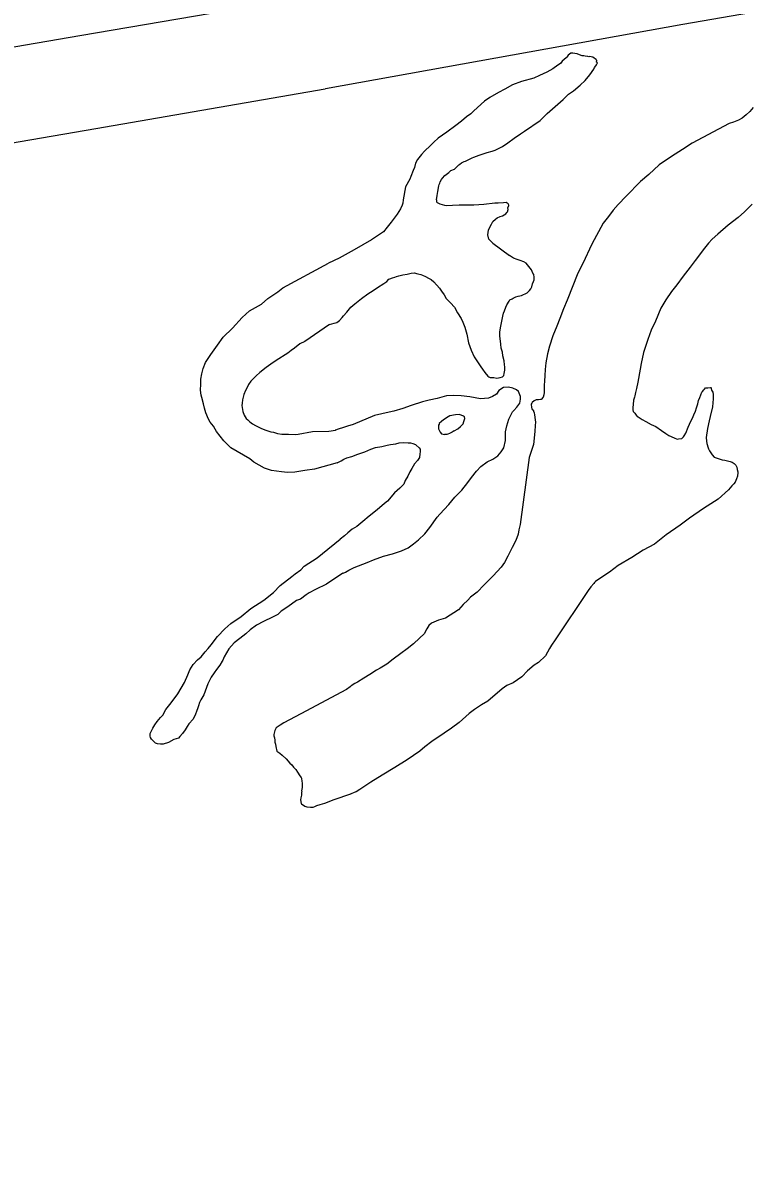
# Model space of a CAD drawing. Extents: x -939622 to -934222, y 1383701 to 1385301.
# Drawn here: x -935727.06 to -935720.09, y 1384447.85 to 1384458.68 of the extents above; entities that cross this region are included whole.
import ezdxf

# ---------------------------------------------------------------- set-up
doc = ezdxf.new("R2010")
doc.units = 0
doc.layers.add('Level 15', color=7, linetype='Continuous')
doc.layers.add('Level 9', color=7, linetype='Continuous')

msp = doc.modelspace()

# ---------------------------------------------------------------- linework, layer by layer
at = {"layer": 'Level 15'}
for points in [[(-935702.462, 1384464.26), (-935705.037, 1384463.764), (-935706.124, 1384463.641), (-935710.589, 1384463.511), (-935711.188, 1384463.448), (-935711.897, 1384463.198), (-935713.079, 1384462.459), (-935715.52, 1384460.535), (-935716.771, 1384459.662), (-935718.299, 1384459.087), (-935720.741, 1384458.664), (-935724.16, 1384458.048)], [(-935761.976, 1384448.496), (-935760.877, 1384449.556), (-935757.689, 1384452.583), (-935757.449, 1384452.778), (-935756.932, 1384453.089), (-935756.638, 1384453.248), (-935756.324, 1384453.368), (-935755.514, 1384453.574), (-935755.119, 1384453.648), (-935754.361, 1384453.787), (-935754.293, 1384453.79), (-935750.147, 1384454.523), (-935748.742, 1384454.767), (-935742.463, 1384455.824), (-935737.786, 1384456.618), (-935733.845, 1384457.298), (-935726.509, 1384458.557), (-935724.316, 1384458.934)], [(-935761.351, 1384447.848), (-935760.254, 1384448.905), (-935757.094, 1384451.906), (-935756.931, 1384452.039), (-935756.487, 1384452.307), (-935756.262, 1384452.428), (-935756.051, 1384452.509), (-935755.321, 1384452.695), (-935754.955, 1384452.763), (-935754.256, 1384452.891), (-935754.192, 1384452.894), (-935749.992, 1384453.637), (-935748.59, 1384453.88), (-935742.313, 1384454.937), (-935737.635, 1384455.73), (-935733.693, 1384456.411), (-935726.356, 1384457.67), (-935724.164, 1384458.047)]]:
    msp.add_lwpolyline(points, dxfattribs=at)
at = {"layer": 'Level 9'}
for points in [[(-935721.642, 1384458.355), (-935721.651, 1384458.358), (-935721.675, 1384458.36), (-935721.687, 1384458.363), (-935721.703, 1384458.365), (-935721.73, 1384458.374), (-935721.751, 1384458.382), (-935721.775, 1384458.387), (-935721.793, 1384458.39), (-935721.814, 1384458.389), (-935721.838, 1384458.37), (-935721.852, 1384458.352), (-935721.858, 1384458.345), (-935721.896, 1384458.314), (-935721.913, 1384458.292), (-935721.936, 1384458.274), (-935721.986, 1384458.239), (-935722.042, 1384458.207), (-935722.113, 1384458.175), (-935722.166, 1384458.149), (-935722.285, 1384458.118), (-935722.371, 1384458.088), (-935722.444, 1384458.046), (-935722.506, 1384458.014), (-935722.588, 1384457.966), (-935722.638, 1384457.929), (-935722.74, 1384457.838), (-935722.769, 1384457.81), (-935722.81, 1384457.779), (-935722.859, 1384457.738), (-935722.912, 1384457.697), (-935723, 1384457.634), (-935723.082, 1384457.577), (-935723.125, 1384457.537), (-935723.154, 1384457.506), (-935723.212, 1384457.452), (-935723.241, 1384457.421), (-935723.279, 1384457.372), (-935723.298, 1384457.338), (-935723.309, 1384457.296), (-935723.32, 1384457.268), (-935723.345, 1384457.21), (-935723.353, 1384457.183), (-935723.393, 1384457.11), (-935723.416, 1384456.988), (-935723.42, 1384456.955), (-935723.426, 1384456.937), (-935723.443, 1384456.9), (-935723.474, 1384456.851), (-935723.531, 1384456.774), (-935723.569, 1384456.725), (-935723.606, 1384456.681), (-935723.72, 1384456.605), (-935723.885, 1384456.51), (-935724.029, 1384456.43), (-935724.13, 1384456.381)], [(-935722.56, 1384456.571), (-935722.597, 1384456.612), (-935722.607, 1384456.651), (-935722.6, 1384456.696), (-935722.592, 1384456.72), (-935722.572, 1384456.754), (-935722.558, 1384456.779), (-935722.534, 1384456.803), (-935722.517, 1384456.816), (-935722.49, 1384456.826), (-935722.467, 1384456.833), (-935722.434, 1384456.852), (-935722.426, 1384456.864), (-935722.42, 1384456.873), (-935722.412, 1384456.895), (-935722.415, 1384456.91), (-935722.407, 1384456.931), (-935722.407, 1384456.937), (-935722.413, 1384456.949), (-935722.432, 1384456.96), (-935722.456, 1384456.959), (-935722.507, 1384456.955), (-935722.539, 1384456.954), (-935722.644, 1384456.941), (-935722.74, 1384456.935), (-935722.8, 1384456.936), (-935722.88, 1384456.937), (-935722.946, 1384456.934), (-935723.003, 1384456.93), (-935723.018, 1384456.932), (-935723.042, 1384456.94), (-935723.064, 1384456.946), (-935723.088, 1384456.957), (-935723.091, 1384456.957), (-935723.094, 1384456.963), (-935723.095, 1384456.975), (-935723.095, 1384456.981), (-935723.098, 1384456.99), (-935723.096, 1384457.005), (-935723.09, 1384457.029), (-935723.086, 1384457.065), (-935723.075, 1384457.12), (-935723.073, 1384457.132), (-935723.067, 1384457.147), (-935723.062, 1384457.159), (-935723.05, 1384457.181), (-935723.039, 1384457.193), (-935723.019, 1384457.218), (-935722.981, 1384457.249), (-935722.96, 1384457.268), (-935722.925, 1384457.281), (-935722.905, 1384457.303), (-935722.884, 1384457.322), (-935722.876, 1384457.328), (-935722.858, 1384457.341), (-935722.834, 1384457.353), (-935722.82, 1384457.357), (-935722.79, 1384457.373), (-935722.758, 1384457.389), (-935722.74, 1384457.396), (-935722.69, 1384457.415), (-935722.642, 1384457.429), (-935722.613, 1384457.439), (-935722.565, 1384457.453), (-935722.538, 1384457.462), (-935722.518, 1384457.472), (-935722.485, 1384457.488), (-935722.465, 1384457.498), (-935722.415, 1384457.533), (-935722.356, 1384457.577), (-935722.295, 1384457.618), (-935722.257, 1384457.643), (-935722.107, 1384457.747), (-935722.038, 1384457.813), (-935721.886, 1384457.947), (-935721.834, 1384457.997), (-935721.787, 1384458.029), (-935721.723, 1384458.082), (-935721.677, 1384458.129), (-935721.63, 1384458.181), (-935721.593, 1384458.237), (-935721.585, 1384458.252), (-935721.573, 1384458.267), (-935721.568, 1384458.277), (-935721.559, 1384458.298), (-935721.566, 1384458.304), (-935721.563, 1384458.319), (-935721.563, 1384458.322), (-935721.566, 1384458.322), (-935721.569, 1384458.325), (-935721.569, 1384458.328), (-935721.588, 1384458.342), (-935721.603, 1384458.351), (-935721.618, 1384458.353), (-935721.63, 1384458.356), (-935721.642, 1384458.355)], [(-935720.068, 1384457.871), (-935720.1, 1384457.831), (-935720.134, 1384457.8), (-935720.175, 1384457.768), (-935720.208, 1384457.749), (-935720.258, 1384457.729), (-935720.299, 1384457.716), (-935720.653, 1384457.53), (-935720.744, 1384457.467), (-935720.849, 1384457.4), (-935720.967, 1384457.321), (-935721.065, 1384457.23), (-935721.147, 1384457.162), (-935721.283, 1384457.022), (-935721.361, 1384456.941), (-935721.408, 1384456.888), (-935721.453, 1384456.827), (-935721.502, 1384456.762), (-935721.612, 1384456.563), (-935721.699, 1384456.379), (-935721.747, 1384456.284), (-935721.849, 1384456.028), (-935721.882, 1384455.943), (-935721.918, 1384455.851), (-935721.946, 1384455.778), (-935721.985, 1384455.687), (-935722.017, 1384455.586), (-935722.036, 1384455.513), (-935722.051, 1384455.429), (-935722.058, 1384455.365), (-935722.062, 1384455.305), (-935722.066, 1384455.251), (-935722.068, 1384455.214), (-935722.067, 1384455.172), (-935722.069, 1384455.145), (-935722.071, 1384455.121), (-935722.076, 1384455.1), (-935722.096, 1384455.078), (-935722.102, 1384455.078), (-935722.123, 1384455.074), (-935722.144, 1384455.074), (-935722.165, 1384455.064), (-935722.182, 1384455.048), (-935722.185, 1384455.042), (-935722.191, 1384455.033), (-935722.19, 1384455), (-935722.186, 1384454.988), (-935722.189, 1384454.988), (-935722.186, 1384454.988), (-935722.171, 1384454.97), (-935722.17, 1384454.964), (-935722.164, 1384454.949), (-935722.16, 1384454.929), (-935722.153, 1384454.881), (-935722.152, 1384454.86), (-935722.154, 1384454.829), (-935722.158, 1384454.772), (-935722.169, 1384454.648), (-935722.21, 1384454.521), (-935722.299, 1384453.88), (-935722.309, 1384453.831), (-935722.317, 1384453.789), (-935722.328, 1384453.755), (-935722.342, 1384453.722), (-935722.373, 1384453.661), (-935722.415, 1384453.578), (-935722.446, 1384453.517), (-935722.48, 1384453.473), (-935722.555, 1384453.39), (-935722.599, 1384453.346), (-935722.642, 1384453.303), (-935722.709, 1384453.234), (-935722.773, 1384453.187), (-935722.799, 1384453.159), (-935722.843, 1384453.116), (-935722.889, 1384453.066), (-935723.012, 1384452.984), (-935723.078, 1384452.966), (-935723.146, 1384452.937), (-935723.172, 1384452.915), (-935723.189, 1384452.885), (-935723.217, 1384452.836), (-935723.261, 1384452.795), (-935723.319, 1384452.739), (-935723.377, 1384452.692)], [(-935720.079, 1384456.944), (-935720.151, 1384456.872), (-935720.213, 1384456.819), (-935720.309, 1384456.743), (-935720.408, 1384456.659), (-935720.46, 1384456.609), (-935720.495, 1384456.572), (-935720.535, 1384456.525), (-935720.624, 1384456.408), (-935720.67, 1384456.343), (-935720.739, 1384456.257), (-935720.799, 1384456.174), (-935720.851, 1384456.109), (-935720.905, 1384456.029), (-935720.951, 1384455.952), (-935721.004, 1384455.827), (-935721.043, 1384455.741), (-935721.076, 1384455.65), (-935721.119, 1384455.525), (-935721.14, 1384455.422), (-935721.15, 1384455.368), (-935721.173, 1384455.244), (-935721.183, 1384455.183), (-935721.194, 1384455.144), (-935721.202, 1384455.113), (-935721.204, 1384455.098), (-935721.212, 1384455.071), (-935721.212, 1384455.065), (-935721.217, 1384455.035), (-935721.217, 1384455.025), (-935721.219, 1384455.004), (-935721.219, 1384454.998), (-935721.221, 1384454.977), (-935721.215, 1384454.962), (-935721.202, 1384454.945), (-935721.189, 1384454.927), (-935721.177, 1384454.915), (-935721.168, 1384454.91), (-935721.131, 1384454.887), (-935721.094, 1384454.867), (-935721.043, 1384454.839), (-935721, 1384454.819), (-935720.945, 1384454.779), (-935720.905, 1384454.753), (-935720.874, 1384454.733), (-935720.823, 1384454.71), (-935720.795, 1384454.699), (-935720.783, 1384454.7), (-935720.75, 1384454.704), (-935720.736, 1384454.719), (-935720.73, 1384454.728), (-935720.713, 1384454.756), (-935720.691, 1384454.811), (-935720.666, 1384454.869), (-935720.649, 1384454.897), (-935720.635, 1384454.93), (-935720.621, 1384454.964), (-935720.61, 1384454.997), (-935720.597, 1384455.034), (-935720.592, 1384455.067), (-935720.578, 1384455.097), (-935720.57, 1384455.122), (-935720.558, 1384455.146), (-935720.553, 1384455.152), (-935720.541, 1384455.168), (-935720.535, 1384455.177), (-935720.524, 1384455.187), (-935720.521, 1384455.187), (-935720.509, 1384455.187), (-935720.503, 1384455.19), (-935720.476, 1384455.191), (-935720.473, 1384455.191), (-935720.47, 1384455.188), (-935720.47, 1384455.185), (-935720.47, 1384455.182), (-935720.466, 1384455.167), (-935720.454, 1384455.147), (-935720.45, 1384455.126), (-935720.452, 1384455.108), (-935720.451, 1384455.084), (-935720.458, 1384455.008), (-935720.479, 1384454.914), (-935720.489, 1384454.872), (-935720.505, 1384454.799), (-935720.517, 1384454.714), (-935720.516, 1384454.678), (-935720.512, 1384454.657), (-935720.509, 1384454.645), (-935720.502, 1384454.624), (-935720.495, 1384454.604), (-935720.486, 1384454.586), (-935720.461, 1384454.548), (-935720.442, 1384454.527), (-935720.412, 1384454.516), (-935720.375, 1384454.502), (-935720.366, 1384454.499)], [(-935722.56, 1384456.571), (-935722.4, 1384456.453)], [(-935724.122, 1384455.795), (-935724.077, 1384455.808), (-935724.051, 1384455.815), (-935724.027, 1384455.834), (-935724.001, 1384455.862), (-935723.987, 1384455.877), (-935723.955, 1384455.911), (-935723.918, 1384455.961), (-935723.88, 1384455.992), (-935723.816, 1384456.042), (-935723.754, 1384456.087), (-935723.704, 1384456.118), (-935723.663, 1384456.147), (-935723.602, 1384456.185), (-935723.572, 1384456.204), (-935723.555, 1384456.228), (-935723.543, 1384456.232), (-935723.52, 1384456.242), (-935723.496, 1384456.248), (-935723.481, 1384456.252), (-935723.457, 1384456.259), (-935723.419, 1384456.269), (-935723.377, 1384456.276), (-935723.341, 1384456.284), (-935723.311, 1384456.288), (-935723.275, 1384456.28), (-935723.248, 1384456.272), (-935723.233, 1384456.266), (-935723.202, 1384456.255), (-935723.175, 1384456.238), (-935723.15, 1384456.224), (-935723.123, 1384456.203), (-935723.07, 1384456.142), (-935723.051, 1384456.112), (-935723.026, 1384456.077), (-935723.006, 1384456.042), (-935722.963, 1384456.001), (-935722.926, 1384455.96), (-935722.897, 1384455.907), (-935722.862, 1384455.851), (-935722.846, 1384455.818), (-935722.827, 1384455.768), (-935722.809, 1384455.702), (-935722.792, 1384455.618), (-935722.765, 1384455.55), (-935722.736, 1384455.485), (-935722.698, 1384455.429), (-935722.673, 1384455.39), (-935722.657, 1384455.367), (-935722.635, 1384455.334), (-935722.607, 1384455.299), (-935722.598, 1384455.294), (-935722.583, 1384455.288), (-935722.562, 1384455.286), (-935722.55, 1384455.286), (-935722.52, 1384455.281), (-935722.49, 1384455.288), (-935722.466, 1384455.295), (-935722.455, 1384455.307), (-935722.449, 1384455.325), (-935722.444, 1384455.359), (-935722.445, 1384455.389), (-935722.446, 1384455.41), (-935722.45, 1384455.446), (-935722.464, 1384455.494), (-935722.468, 1384455.529), (-935722.478, 1384455.568), (-935722.483, 1384455.607), (-935722.491, 1384455.685), (-935722.492, 1384455.724), (-935722.482, 1384455.779), (-935722.472, 1384455.827), (-935722.464, 1384455.873), (-935722.456, 1384455.903), (-935722.448, 1384455.924), (-935722.434, 1384455.961), (-935722.426, 1384455.982), (-935722.403, 1384456.019), (-935722.395, 1384456.031), (-935722.374, 1384456.041), (-935722.365, 1384456.047), (-935722.339, 1384456.06), (-935722.318, 1384456.064), (-935722.285, 1384456.071), (-935722.232, 1384456.097), (-935722.209, 1384456.119), (-935722.195, 1384456.137), (-935722.186, 1384456.156), (-935722.178, 1384456.183), (-935722.17, 1384456.204), (-935722.164, 1384456.223), (-935722.162, 1384456.247), (-935722.166, 1384456.271), (-935722.176, 1384456.285), (-935722.189, 1384456.318), (-935722.239, 1384456.38), (-935722.263, 1384456.394), (-935722.297, 1384456.408), (-935722.327, 1384456.416), (-935722.36, 1384456.43), (-935722.4, 1384456.453)], [(-935724.048, 1384454.47), (-935724.265, 1384454.412), (-935724.357, 1384454.397), (-935724.452, 1384454.381), (-935724.524, 1384454.379), (-935724.581, 1384454.386), (-935724.675, 1384454.398), (-935724.744, 1384454.42), (-935724.845, 1384454.477), (-935724.885, 1384454.509), (-935725.065, 1384454.614), (-935725.131, 1384454.681), (-935725.168, 1384454.725), (-935725.203, 1384454.772), (-935725.215, 1384454.793), (-935725.231, 1384454.822), (-935725.262, 1384454.861), (-935725.278, 1384454.89), (-935725.304, 1384454.95), (-935725.318, 1384454.994), (-935725.328, 1384455.036), (-935725.342, 1384455.096), (-935725.349, 1384455.12), (-935725.356, 1384455.165), (-935725.352, 1384455.225), (-935725.354, 1384455.27), (-935725.344, 1384455.321), (-935725.33, 1384455.373), (-935725.308, 1384455.431), (-935725.257, 1384455.508), (-935725.194, 1384455.597), (-935725.14, 1384455.674), (-935725.05, 1384455.758), (-935724.957, 1384455.861), (-935724.887, 1384455.926), (-935724.773, 1384455.99), (-935724.712, 1384456.043), (-935724.615, 1384456.107), (-935724.568, 1384456.144), (-935724.13, 1384456.381)], [(-935724.122, 1384455.795), (-935724.359, 1384455.633), (-935724.406, 1384455.608), (-935724.456, 1384455.567), (-935724.488, 1384455.545), (-935724.52, 1384455.52), (-935724.632, 1384455.45), (-935724.682, 1384455.415), (-935724.726, 1384455.384), (-935724.787, 1384455.334), (-935724.822, 1384455.302), (-935724.874, 1384455.252), (-935724.897, 1384455.222), (-935724.902, 1384455.203), (-935724.925, 1384455.164), (-935724.942, 1384455.124), (-935724.955, 1384455.075), (-935724.957, 1384455.042), (-935724.959, 1384455.021), (-935724.951, 1384454.961), (-935724.938, 1384454.928), (-935724.919, 1384454.896), (-935724.904, 1384454.881), (-935724.885, 1384454.864), (-935724.857, 1384454.844), (-935724.83, 1384454.827), (-935724.805, 1384454.815), (-935724.772, 1384454.801), (-935724.73, 1384454.785), (-935724.684, 1384454.768), (-935724.657, 1384454.763), (-935724.618, 1384454.752), (-935724.578, 1384454.747), (-935724.515, 1384454.746), (-935724.449, 1384454.743), (-935724.42, 1384454.744), (-935724.283, 1384454.772), (-935724.127, 1384454.774), (-935724.064, 1384454.785)], [(-935723.995, 1384453.415), (-935723.992, 1384453.415), (-935723.968, 1384453.425), (-935723.936, 1384453.444), (-935723.886, 1384453.47), (-935723.761, 1384453.519), (-935723.702, 1384453.542), (-935723.605, 1384453.578), (-935723.518, 1384453.602), (-935723.432, 1384453.629), (-935723.37, 1384453.658), (-935723.318, 1384453.696), (-935723.271, 1384453.734), (-935723.21, 1384453.793), (-935723.161, 1384453.852), (-935723.093, 1384453.953), (-935723.067, 1384453.981), (-935722.98, 1384454.074), (-935722.922, 1384454.142), (-935722.856, 1384454.211), (-935722.798, 1384454.282), (-935722.764, 1384454.331), (-935722.715, 1384454.393), (-935722.674, 1384454.436), (-935722.613, 1384454.48), (-935722.56, 1384454.506), (-935722.51, 1384454.538), (-935722.478, 1384454.575), (-935722.455, 1384454.615), (-935722.437, 1384454.685), (-935722.437, 1384454.769), (-935722.426, 1384454.824), (-935722.405, 1384454.89), (-935722.371, 1384454.958), (-935722.357, 1384454.973), (-935722.328, 1384455.004), (-935722.302, 1384455.041), (-935722.294, 1384455.081), (-935722.295, 1384455.105), (-935722.315, 1384455.152), (-935722.333, 1384455.17), (-935722.367, 1384455.184), (-935722.409, 1384455.194), (-935722.457, 1384455.193), (-935722.501, 1384455.164), (-935722.524, 1384455.127), (-935722.562, 1384455.105), (-935722.6, 1384455.089), (-935722.678, 1384455.083), (-935722.78, 1384455.101), (-935722.862, 1384455.113), (-935722.934, 1384455.114), (-935723.002, 1384455.112), (-935723.092, 1384455.088), (-935723.169, 1384455.07), (-935723.231, 1384455.056), (-935723.341, 1384455.02), (-935723.421, 1384454.99), (-935723.507, 1384454.966), (-935723.581, 1384454.951), (-935723.62, 1384454.941), (-935723.691, 1384454.924), (-935723.895, 1384454.839), (-935723.949, 1384454.822), (-935723.987, 1384454.809), (-935724.038, 1384454.792), (-935724.064, 1384454.785), (-935724.067, 1384454.785)], [(-935723.031, 1384454.882), (-935723.051, 1384454.866), (-935723.071, 1384454.848)], [(-935722.928, 1384454.777), (-935722.893, 1384454.796), (-935722.867, 1384454.818), (-935722.855, 1384454.831), (-935722.844, 1384454.843), (-935722.835, 1384454.867), (-935722.827, 1384454.895), (-935722.831, 1384454.91), (-935722.84, 1384454.918), (-935722.877, 1384454.932), (-935722.916, 1384454.931), (-935722.969, 1384454.92), (-935722.987, 1384454.911), (-935723.031, 1384454.882)], [(-935723.071, 1384454.848), (-935723.074, 1384454.841), (-935723.079, 1384454.833), (-935723.08, 1384454.824), (-935723.08, 1384454.816), (-935723.078, 1384454.795), (-935723.072, 1384454.783), (-935723.063, 1384454.765), (-935723.05, 1384454.749), (-935723.035, 1384454.744), (-935723.022, 1384454.742)], [(-935722.928, 1384454.777), (-935722.947, 1384454.766), (-935722.962, 1384454.758), (-935722.975, 1384454.752), (-935722.99, 1384454.747), (-935723, 1384454.743), (-935723.006, 1384454.743), (-935723.022, 1384454.742)], [(-935724.048, 1384454.47), (-935724.009, 1384454.489), (-935723.986, 1384454.505), (-935723.957, 1384454.518), (-935723.909, 1384454.531), (-935723.85, 1384454.554), (-935723.782, 1384454.578), (-935723.726, 1384454.601), (-935723.681, 1384454.617), (-935723.622, 1384454.628), (-935723.571, 1384454.639), (-935723.538, 1384454.646), (-935723.488, 1384454.654), (-935723.455, 1384454.661), (-935723.41, 1384454.665), (-935723.368, 1384454.663), (-935723.347, 1384454.661), (-935723.323, 1384454.656), (-935723.299, 1384454.648), (-935723.292, 1384454.639), (-935723.265, 1384454.616), (-935723.255, 1384454.601), (-935723.254, 1384454.577), (-935723.257, 1384454.556), (-935723.261, 1384454.522), (-935723.281, 1384454.492), (-935723.307, 1384454.461), (-935723.333, 1384454.418), (-935723.353, 1384454.384), (-935723.372, 1384454.344), (-935723.398, 1384454.301), (-935723.412, 1384454.268), (-935723.45, 1384454.23), (-935723.499, 1384454.184), (-935723.568, 1384454.106), (-935723.594, 1384454.081), (-935723.664, 1384454.022), (-935723.743, 1384453.962), (-935723.804, 1384453.909), (-935723.86, 1384453.862), (-935723.904, 1384453.836), (-935723.945, 1384453.802), (-935723.977, 1384453.774), (-935724.018, 1384453.742)], [(-935720.366, 1384454.499), (-935720.339, 1384454.497), (-935720.288, 1384454.484), (-935720.269, 1384454.478), (-935720.251, 1384454.464), (-935720.233, 1384454.45), (-935720.226, 1384454.429), (-935720.222, 1384454.408), (-935720.215, 1384454.384), (-935720.215, 1384454.378), (-935720.217, 1384454.345), (-935720.228, 1384454.317), (-935720.242, 1384454.287), (-935720.254, 1384454.271), (-935720.271, 1384454.25), (-935720.303, 1384454.213), (-935720.404, 1384454.125), (-935720.545, 1384454.036), (-935720.677, 1384453.942), (-935720.768, 1384453.875), (-935720.9, 1384453.784), (-935721.013, 1384453.693), (-935721.122, 1384453.635), (-935721.228, 1384453.565), (-935721.36, 1384453.489), (-935721.442, 1384453.426), (-935721.477, 1384453.404), (-935721.509, 1384453.382), (-935721.565, 1384453.347), (-935721.577, 1384453.337), (-935721.586, 1384453.328), (-935721.594, 1384453.316), (-935721.623, 1384453.285), (-935721.646, 1384453.251), (-935721.963, 1384452.777), (-935721.997, 1384452.728), (-935722.017, 1384452.694), (-935722.056, 1384452.624), (-935722.123, 1384452.561), (-935722.164, 1384452.536), (-935722.226, 1384452.483), (-935722.281, 1384452.424), (-935722.363, 1384452.367), (-935722.425, 1384452.341), (-935722.471, 1384452.309), (-935722.608, 1384452.193), (-935722.667, 1384452.158), (-935722.735, 1384452.111), (-935722.784, 1384452.073), (-935722.88, 1384451.989), (-935722.953, 1384451.935), (-935723.024, 1384451.885), (-935723.141, 1384451.806), (-935723.211, 1384451.755), (-935723.258, 1384451.715), (-935723.378, 1384451.632), (-935723.498, 1384451.556), (-935723.619, 1384451.483), (-935723.727, 1384451.416), (-935723.783, 1384451.378), (-935723.833, 1384451.347), (-935723.865, 1384451.325), (-935723.886, 1384451.318), (-935723.915, 1384451.305), (-935723.918, 1384451.305)], [(-935723.995, 1384453.415), (-935724.15, 1384453.311), (-935724.256, 1384453.259), (-935724.315, 1384453.227), (-935724.344, 1384453.208), (-935724.4, 1384453.167), (-935724.438, 1384453.154), (-935724.52, 1384453.094), (-935724.585, 1384453.053), (-935724.617, 1384453.022), (-935724.667, 1384452.996), (-935724.752, 1384452.954), (-935724.82, 1384452.919), (-935724.882, 1384452.875), (-935724.922, 1384452.837), (-935724.978, 1384452.79), (-935725.033, 1384452.749), (-935725.085, 1384452.693), (-935725.128, 1384452.617), (-935725.142, 1384452.583), (-935725.15, 1384452.574), (-935725.17, 1384452.537), (-935725.202, 1384452.494), (-935725.224, 1384452.463), (-935725.253, 1384452.42), (-935725.284, 1384452.356), (-935725.325, 1384452.252), (-935725.351, 1384452.206), (-935725.365, 1384452.179), (-935725.376, 1384452.148), (-935725.381, 1384452.127), (-935725.395, 1384452.093), (-935725.403, 1384452.066), (-935725.425, 1384452.02), (-935725.466, 1384451.974), (-935725.483, 1384451.949), (-935725.503, 1384451.918), (-935725.529, 1384451.881), (-935725.555, 1384451.853), (-935725.566, 1384451.838), (-935725.611, 1384451.825), (-935725.661, 1384451.796), (-935725.714, 1384451.782), (-935725.738, 1384451.781), (-935725.768, 1384451.783), (-935725.777, 1384451.786), (-935725.786, 1384451.789), (-935725.792, 1384451.795), (-935725.824, 1384451.827), (-935725.833, 1384451.844), (-935725.836, 1384451.856), (-935725.837, 1384451.883), (-935725.826, 1384451.908), (-935725.812, 1384451.932), (-935725.792, 1384451.966), (-935725.769, 1384451.997), (-935725.738, 1384452.034), (-935725.717, 1384452.059), (-935725.686, 1384452.111), (-935725.649, 1384452.16), (-935725.617, 1384452.201), (-935725.574, 1384452.262), (-935725.509, 1384452.37), (-935725.478, 1384452.443), (-935725.459, 1384452.492), (-935725.425, 1384452.544), (-935725.384, 1384452.587), (-935725.349, 1384452.616), (-935725.312, 1384452.662), (-935725.283, 1384452.696), (-935725.254, 1384452.73), (-935725.194, 1384452.81), (-935725.122, 1384452.885), (-935725.066, 1384452.935), (-935724.967, 1384453.001), (-935724.873, 1384453.077), (-935724.75, 1384453.159), (-935724.657, 1384453.231), (-935724.593, 1384453.299), (-935724.482, 1384453.384), (-935724.45, 1384453.409), (-935724.397, 1384453.447), (-935724.363, 1384453.484), (-935724.239, 1384453.564), (-935724.187, 1384453.604), (-935724.018, 1384453.742)], [(-935723.377, 1384452.692), (-935723.439, 1384452.648), (-935723.512, 1384452.594), (-935723.573, 1384452.547), (-935723.638, 1384452.506), (-935723.673, 1384452.487), (-935723.735, 1384452.448), (-935723.793, 1384452.413), (-935723.855, 1384452.375), (-935723.879, 1384452.36), (-935723.914, 1384452.337), (-935723.925, 1384452.328), (-935723.958, 1384452.303)], [(-935723.958, 1384452.303), (-935724.396, 1384452.069), (-935724.558, 1384451.985), (-935724.593, 1384451.963), (-935724.632, 1384451.938), (-935724.643, 1384451.91), (-935724.653, 1384451.874), (-935724.653, 1384451.859), (-935724.649, 1384451.841), (-935724.646, 1384451.82), (-935724.645, 1384451.799), (-935724.638, 1384451.781), (-935724.635, 1384451.757), (-935724.624, 1384451.715), (-935724.597, 1384451.695), (-935724.575, 1384451.675), (-935724.535, 1384451.64), (-935724.5, 1384451.599), (-935724.482, 1384451.584), (-935724.466, 1384451.561), (-935724.444, 1384451.537), (-935724.429, 1384451.514), (-935724.407, 1384451.479), (-935724.394, 1384451.461), (-935724.391, 1384451.455), (-935724.387, 1384451.422), (-935724.383, 1384451.41), (-935724.383, 1384451.401), (-935724.382, 1384451.38), (-935724.382, 1384451.365), (-935724.39, 1384451.335), (-935724.387, 1384451.332), (-935724.389, 1384451.317), (-935724.391, 1384451.292), (-935724.397, 1384451.268), (-935724.399, 1384451.247), (-935724.392, 1384451.214), (-935724.389, 1384451.211), (-935724.358, 1384451.188), (-935724.337, 1384451.18), (-935724.304, 1384451.178), (-935724.277, 1384451.179), (-935724.262, 1384451.185), (-935724.244, 1384451.195), (-935724.212, 1384451.202), (-935724.167, 1384451.215), (-935724.078, 1384451.251), (-935723.918, 1384451.305)]]:
    msp.add_lwpolyline(points, dxfattribs=at)

doc.saveas('drawing.dxf')
